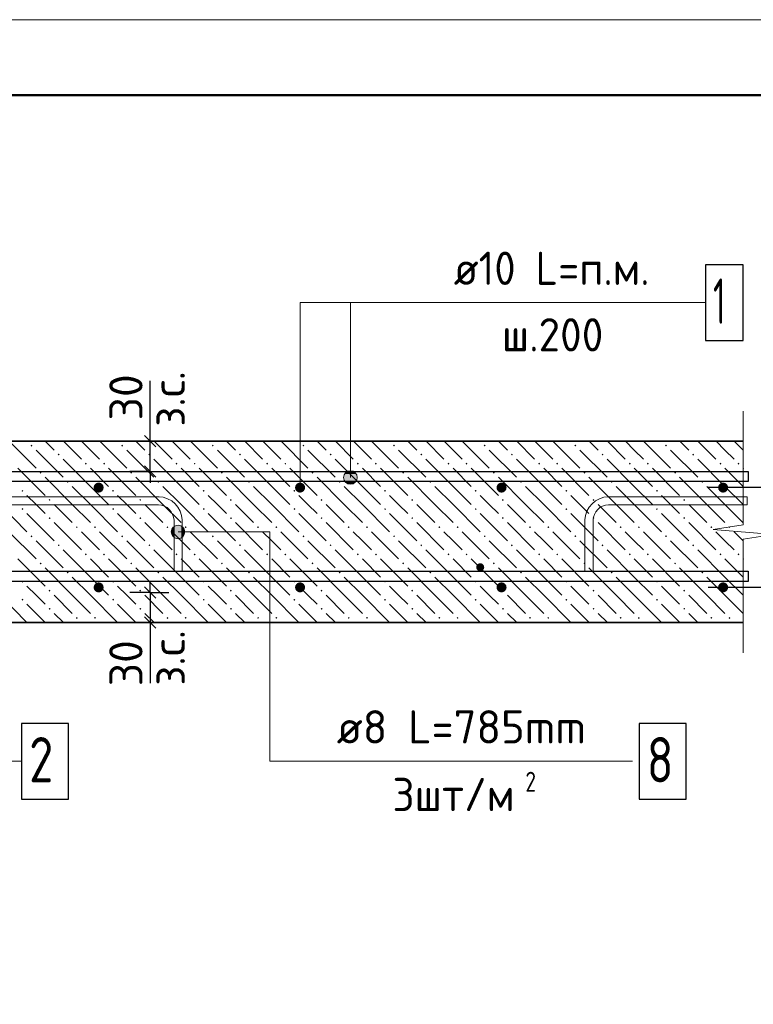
# Model space of a CAD drawing. Header units: millimetres. Extents: x 40580 to 1930067, y -240640 to 81020.
# Tile 476 of 656: x 1153106 to 1157962, y -217207 to -210694. Entities that reach past the tile are written whole.
import ezdxf

# ---------------------------------------------------------------- set-up
doc = ezdxf.new("R2010")
doc.units = ezdxf.units.MM
for name, color, linetype, lineweight in [('Standard', 7, 'Continuous', 25), ('ЖБ Перекрытие верхний уровень', 7, 'Continuous', 35), ('Позиционная метка номер позиции', 7, 'Continuous', 13), ('Примечания', 7, 'Continuous', 13), ('Фиксатор', 7, 'Continuous', 25), ('Фоновоя арматура Х1', 52, 'Continuous', 25)]:
    doc.layers.add(name, color=color, linetype=linetype, lineweight=lineweight)
doc.layers.add('Размерная выноска', color=7, linetype='Continuous')
doc.styles.add('GOST 2.304', font='isocpeur.ttf', dxfattribs={"width": 0.8})
doc.styles.add('ISOCPEUR', font='isocpeur.ttf')

msp = doc.modelspace()

# ---------------------------------------------------------------- hatches: boundary and pattern name
at = {"layer": 'ЖБ Перекрытие верхний уровень', "linetype": 'Continuous', "lineweight": -3, "transparency": 33554687}
for points in [[(1153177.4, -213511), (1153183.9, -213504.5), (1153190.4, -213511), (1153183.9, -213517.5)], [(1153777.4, -213511), (1153783.9, -213504.5), (1153790.4, -213511), (1153783.9, -213517.5)], [(1154377.4, -213511), (1154383.9, -213504.5), (1154390.4, -213511), (1154383.9, -213517.5)], [(1154977.4, -213511), (1154983.9, -213504.5), (1154990.4, -213511), (1154983.9, -213517.5)], [(1155577.4, -213511), (1155583.9, -213504.5), (1155590.4, -213511), (1155583.9, -213517.5)], [(1156177.4, -213511), (1156183.9, -213504.5), (1156190.4, -213511), (1156183.9, -213517.5)], [(1156777.4, -213511), (1156783.9, -213504.5), (1156790.4, -213511), (1156783.9, -213517.5)], [(1157377.4, -213511), (1157383.9, -213504.5), (1157390.4, -213511), (1157383.9, -213517.5)], [(1153357.4, -213571), (1153363.9, -213564.5), (1153370.4, -213571), (1153363.9, -213577.5)], [(1153957.4, -213571), (1153963.9, -213564.5), (1153970.4, -213571), (1153963.9, -213577.5)], [(1154557.4, -213571), (1154563.9, -213564.5), (1154570.4, -213571), (1154563.9, -213577.5)], [(1155157.4, -213571), (1155163.9, -213564.5), (1155170.4, -213571), (1155163.9, -213577.5)], [(1155757.4, -213571), (1155763.9, -213564.5), (1155770.4, -213571), (1155763.9, -213577.5)], [(1156357.4, -213571), (1156363.9, -213564.5), (1156370.4, -213571), (1156363.9, -213577.5)], [(1156957.4, -213571), (1156963.9, -213564.5), (1156970.4, -213571), (1156963.9, -213577.5)], [(1157557.4, -213571), (1157563.9, -213564.5), (1157570.4, -213571), (1157563.9, -213577.5)], [(1153537.4, -213631), (1153543.9, -213624.5), (1153550.4, -213631), (1153543.9, -213637.5)], [(1153657.4, -213631), (1153663.9, -213624.5), (1153670.4, -213631), (1153663.9, -213637.5)], [(1154137.4, -213631), (1154143.9, -213624.5), (1154150.4, -213631), (1154143.9, -213637.5)], [(1154257.4, -213631), (1154263.9, -213624.5), (1154270.4, -213631), (1154263.9, -213637.5)], [(1154737.4, -213631), (1154743.9, -213624.5), (1154750.4, -213631), (1154743.9, -213637.5)], [(1154857.4, -213631), (1154863.9, -213624.5), (1154870.4, -213631), (1154863.9, -213637.5)], [(1155337.4, -213631), (1155343.9, -213624.5), (1155350.4, -213631), (1155343.9, -213637.5)], [(1155457.4, -213631), (1155463.9, -213624.5), (1155470.4, -213631), (1155463.9, -213637.5)], [(1155937.4, -213631), (1155943.9, -213624.5), (1155950.4, -213631), (1155943.9, -213637.5)], [(1156057.4, -213631), (1156063.9, -213624.5), (1156070.4, -213631), (1156063.9, -213637.5)], [(1156537.4, -213631), (1156543.9, -213624.5), (1156550.4, -213631), (1156543.9, -213637.5)], [(1156657.4, -213631), (1156663.9, -213624.5), (1156670.4, -213631), (1156663.9, -213637.5)], [(1157137.4, -213631), (1157143.9, -213624.5), (1157150.4, -213631), (1157143.9, -213637.5)], [(1157257.4, -213631), (1157263.9, -213624.5), (1157270.4, -213631), (1157263.9, -213637.5)], [(1157737.4, -213631), (1157743.9, -213624.5), (1157750.4, -213631), (1157743.9, -213637.5)], [(1157857.4, -213631), (1157863.9, -213624.5), (1157870.4, -213631), (1157863.9, -213637.5)], [(1153237.4, -213691), (1153243.9, -213684.5), (1153250.4, -213691), (1153243.9, -213697.5)], [(1153417.4, -213751), (1153423.9, -213744.5), (1153430.4, -213751), (1153423.9, -213757.5)], [(1153837.4, -213691), (1153843.9, -213684.5), (1153850.4, -213691), (1153843.9, -213697.5)], [(1154017.4, -213751), (1154023.9, -213744.5), (1154030.4, -213751), (1154023.9, -213757.5)], [(1154437.4, -213691), (1154443.9, -213684.5), (1154450.4, -213691), (1154443.9, -213697.5)], [(1154617.4, -213751), (1154623.9, -213744.5), (1154630.4, -213751), (1154623.9, -213757.5)], [(1155037.4, -213691), (1155043.9, -213684.5), (1155050.4, -213691), (1155043.9, -213697.5)], [(1155217.4, -213751), (1155223.9, -213744.5), (1155230.4, -213751), (1155223.9, -213757.5)], [(1155637.4, -213691), (1155643.9, -213684.5), (1155650.4, -213691), (1155643.9, -213697.5)], [(1155817.4, -213751), (1155823.9, -213744.5), (1155830.4, -213751), (1155823.9, -213757.5)], [(1156237.4, -213691), (1156243.9, -213684.5), (1156250.4, -213691), (1156243.9, -213697.5)], [(1156417.4, -213751), (1156423.9, -213744.5), (1156430.4, -213751), (1156423.9, -213757.5)], [(1156837.4, -213691), (1156843.9, -213684.5), (1156850.4, -213691), (1156843.9, -213697.5)], [(1157017.4, -213751), (1157023.9, -213744.5), (1157030.4, -213751), (1157023.9, -213757.5)], [(1157437.4, -213691), (1157443.9, -213684.5), (1157450.4, -213691), (1157443.9, -213697.5)], [(1157617.4, -213751), (1157623.9, -213744.5), (1157630.4, -213751), (1157623.9, -213757.5)], [(1153117.4, -213811), (1153123.9, -213804.5), (1153130.4, -213811), (1153123.9, -213817.5)], [(1153717.4, -213811), (1153723.9, -213804.5), (1153730.4, -213811), (1153723.9, -213817.5)], [(1154317.4, -213811), (1154323.9, -213804.5), (1154330.4, -213811), (1154323.9, -213817.5)], [(1154917.4, -213811), (1154923.9, -213804.5), (1154930.4, -213811), (1154923.9, -213817.5)], [(1155517.4, -213811), (1155523.9, -213804.5), (1155530.4, -213811), (1155523.9, -213817.5)], [(1156117.4, -213811), (1156123.9, -213804.5), (1156130.4, -213811), (1156123.9, -213817.5)], [(1156717.4, -213811), (1156723.9, -213804.5), (1156730.4, -213811), (1156723.9, -213817.5)], [(1157317.4, -213811), (1157323.9, -213804.5), (1157330.4, -213811), (1157323.9, -213817.5)], [(1153297.4, -213871), (1153303.9, -213864.5), (1153310.4, -213871), (1153303.9, -213877.5)], [(1153897.4, -213871), (1153903.9, -213864.5), (1153910.4, -213871), (1153903.9, -213877.5)], [(1154497.4, -213871), (1154503.9, -213864.5), (1154510.4, -213871), (1154503.9, -213877.5)], [(1155097.4, -213871), (1155103.9, -213864.5), (1155110.4, -213871), (1155103.9, -213877.5)], [(1155697.4, -213871), (1155703.9, -213864.5), (1155710.4, -213871), (1155703.9, -213877.5)], [(1156297.4, -213871), (1156303.9, -213864.5), (1156310.4, -213871), (1156303.9, -213877.5)], [(1156897.4, -213871), (1156903.9, -213864.5), (1156910.4, -213871), (1156903.9, -213877.5)], [(1157497.4, -213871), (1157503.9, -213864.5), (1157510.4, -213871), (1157503.9, -213877.5)], [(1153117.4, -213931), (1153123.9, -213924.5), (1153130.4, -213931), (1153123.9, -213937.5)], [(1153717.4, -213931), (1153723.9, -213924.5), (1153730.4, -213931), (1153723.9, -213937.5)], [(1154317.4, -213931), (1154323.9, -213924.5), (1154330.4, -213931), (1154323.9, -213937.5)], [(1154917.4, -213931), (1154923.9, -213924.5), (1154930.4, -213931), (1154923.9, -213937.5)], [(1155517.4, -213931), (1155523.9, -213924.5), (1155530.4, -213931), (1155523.9, -213937.5)], [(1156117.4, -213931), (1156123.9, -213924.5), (1156130.4, -213931), (1156123.9, -213937.5)], [(1156717.4, -213931), (1156723.9, -213924.5), (1156730.4, -213931), (1156723.9, -213937.5)], [(1157317.4, -213931), (1157323.9, -213924.5), (1157330.4, -213931), (1157323.9, -213937.5)], [(1153297.4, -213991), (1153303.9, -213984.5), (1153310.4, -213991), (1153303.9, -213997.5)], [(1153897.4, -213991), (1153903.9, -213984.5), (1153910.4, -213991), (1153903.9, -213997.5)], [(1154497.4, -213991), (1154503.9, -213984.5), (1154510.4, -213991), (1154503.9, -213997.5)], [(1155097.4, -213991), (1155103.9, -213984.5), (1155110.4, -213991), (1155103.9, -213997.5)], [(1155697.4, -213991), (1155703.9, -213984.5), (1155710.4, -213991), (1155703.9, -213997.5)], [(1156297.4, -213991), (1156303.9, -213984.5), (1156310.4, -213991), (1156303.9, -213997.5)], [(1156897.4, -213991), (1156903.9, -213984.5), (1156910.4, -213991), (1156903.9, -213997.5)], [(1157497.4, -213991), (1157503.9, -213984.5), (1157510.4, -213991), (1157503.9, -213997.5)], [(1153477.4, -214051), (1153483.9, -214044.5), (1153490.4, -214051), (1153483.9, -214057.5)], [(1153597.4, -214051), (1153603.9, -214044.5), (1153610.4, -214051), (1153603.9, -214057.5)], [(1154077.4, -214051), (1154083.9, -214044.5), (1154090.4, -214051), (1154083.9, -214057.5)], [(1154197.4, -214051), (1154203.9, -214044.5), (1154210.4, -214051), (1154203.9, -214057.5)], [(1154677.4, -214051), (1154683.9, -214044.5), (1154690.4, -214051), (1154683.9, -214057.5)], [(1154797.4, -214051), (1154803.9, -214044.5), (1154810.4, -214051), (1154803.9, -214057.5)], [(1155277.4, -214051), (1155283.9, -214044.5), (1155290.4, -214051), (1155283.9, -214057.5)], [(1155397.4, -214051), (1155403.9, -214044.5), (1155410.4, -214051), (1155403.9, -214057.5)], [(1155877.4, -214051), (1155883.9, -214044.5), (1155890.4, -214051), (1155883.9, -214057.5)], [(1155997.4, -214051), (1156003.9, -214044.5), (1156010.4, -214051), (1156003.9, -214057.5)], [(1156477.4, -214051), (1156483.9, -214044.5), (1156490.4, -214051), (1156483.9, -214057.5)], [(1156597.4, -214051), (1156603.9, -214044.5), (1156610.4, -214051), (1156603.9, -214057.5)], [(1157077.4, -214051), (1157083.9, -214044.5), (1157090.4, -214051), (1157083.9, -214057.5)], [(1157197.4, -214051), (1157203.9, -214044.5), (1157210.4, -214051), (1157203.9, -214057.5)], [(1157677.4, -214051), (1157683.9, -214044.5), (1157690.4, -214051), (1157683.9, -214057.5)], [(1157797.4, -214051), (1157803.9, -214044.5), (1157810.4, -214051), (1157803.9, -214057.5)], [(1153177.4, -214111), (1153183.9, -214104.5), (1153190.4, -214111), (1153183.9, -214117.5)], [(1153777.4, -214111), (1153783.9, -214104.5), (1153790.4, -214111), (1153783.9, -214117.5)], [(1154377.4, -214111), (1154383.9, -214104.5), (1154390.4, -214111), (1154383.9, -214117.5)], [(1154977.4, -214111), (1154983.9, -214104.5), (1154990.4, -214111), (1154983.9, -214117.5)], [(1155577.4, -214111), (1155583.9, -214104.5), (1155590.4, -214111), (1155583.9, -214117.5)], [(1156177.4, -214111), (1156183.9, -214104.5), (1156190.4, -214111), (1156183.9, -214117.5)], [(1156777.4, -214111), (1156783.9, -214104.5), (1156790.4, -214111), (1156783.9, -214117.5)], [(1157377.4, -214111), (1157383.9, -214104.5), (1157390.4, -214111), (1157383.9, -214117.5)], [(1153357.4, -214171), (1153363.9, -214164.5), (1153370.4, -214171), (1153363.9, -214177.5)], [(1153957.4, -214171), (1153963.9, -214164.5), (1153970.4, -214171), (1153963.9, -214177.5)], [(1154557.4, -214171), (1154563.9, -214164.5), (1154570.4, -214171), (1154563.9, -214177.5)], [(1155157.4, -214171), (1155163.9, -214164.5), (1155170.4, -214171), (1155163.9, -214177.5)], [(1155757.4, -214171), (1155763.9, -214164.5), (1155770.4, -214171), (1155763.9, -214177.5)], [(1156357.4, -214171), (1156363.9, -214164.5), (1156370.4, -214171), (1156363.9, -214177.5)], [(1156957.4, -214171), (1156963.9, -214164.5), (1156970.4, -214171), (1156963.9, -214177.5)], [(1157557.4, -214171), (1157563.9, -214164.5), (1157570.4, -214171), (1157563.9, -214177.5)], [(1153537.4, -214231), (1153543.9, -214224.5), (1153550.4, -214231), (1153543.9, -214237.5)], [(1153657.4, -214231), (1153663.9, -214224.5), (1153670.4, -214231), (1153663.9, -214237.5)], [(1154137.4, -214231), (1154143.9, -214224.5), (1154150.4, -214231), (1154143.9, -214237.5)], [(1154257.4, -214231), (1154263.9, -214224.5), (1154270.4, -214231), (1154263.9, -214237.5)], [(1154737.4, -214231), (1154743.9, -214224.5), (1154750.4, -214231), (1154743.9, -214237.5)], [(1154857.4, -214231), (1154863.9, -214224.5), (1154870.4, -214231), (1154863.9, -214237.5)], [(1155337.4, -214231), (1155343.9, -214224.5), (1155350.4, -214231), (1155343.9, -214237.5)], [(1155457.4, -214231), (1155463.9, -214224.5), (1155470.4, -214231), (1155463.9, -214237.5)], [(1155937.4, -214231), (1155943.9, -214224.5), (1155950.4, -214231), (1155943.9, -214237.5)], [(1156057.4, -214231), (1156063.9, -214224.5), (1156070.4, -214231), (1156063.9, -214237.5)], [(1156537.4, -214231), (1156543.9, -214224.5), (1156550.4, -214231), (1156543.9, -214237.5)], [(1156657.4, -214231), (1156663.9, -214224.5), (1156670.4, -214231), (1156663.9, -214237.5)], [(1157137.4, -214231), (1157143.9, -214224.5), (1157150.4, -214231), (1157143.9, -214237.5)], [(1157257.4, -214231), (1157263.9, -214224.5), (1157270.4, -214231), (1157263.9, -214237.5)], [(1157737.4, -214231), (1157743.9, -214224.5), (1157750.4, -214231), (1157743.9, -214237.5)], [(1157857.4, -214231), (1157863.9, -214224.5), (1157870.4, -214231), (1157863.9, -214237.5)], [(1153237.4, -214291), (1153243.9, -214284.5), (1153250.4, -214291), (1153243.9, -214297.5)], [(1153837.4, -214291), (1153843.9, -214284.5), (1153850.4, -214291), (1153843.9, -214297.5)], [(1154437.4, -214291), (1154443.9, -214284.5), (1154450.4, -214291), (1154443.9, -214297.5)], [(1155037.4, -214291), (1155043.9, -214284.5), (1155050.4, -214291), (1155043.9, -214297.5)], [(1155637.4, -214291), (1155643.9, -214284.5), (1155650.4, -214291), (1155643.9, -214297.5)], [(1156237.4, -214291), (1156243.9, -214284.5), (1156250.4, -214291), (1156243.9, -214297.5)], [(1156837.4, -214291), (1156843.9, -214284.5), (1156850.4, -214291), (1156843.9, -214297.5)], [(1157437.4, -214291), (1157443.9, -214284.5), (1157450.4, -214291), (1157443.9, -214297.5)], [(1153417.4, -214351), (1153423.9, -214344.5), (1153430.4, -214351), (1153423.9, -214357.5)], [(1154017.4, -214351), (1154023.9, -214344.5), (1154030.4, -214351), (1154023.9, -214357.5)], [(1154617.4, -214351), (1154623.9, -214344.5), (1154630.4, -214351), (1154623.9, -214357.5)], [(1155217.4, -214351), (1155223.9, -214344.5), (1155230.4, -214351), (1155223.9, -214357.5)], [(1155817.4, -214351), (1155823.9, -214344.5), (1155830.4, -214351), (1155823.9, -214357.5)], [(1156417.4, -214351), (1156423.9, -214344.5), (1156430.4, -214351), (1156423.9, -214357.5)], [(1157017.4, -214351), (1157023.9, -214344.5), (1157030.4, -214351), (1157023.9, -214357.5)], [(1157617.4, -214351), (1157623.9, -214344.5), (1157630.4, -214351), (1157623.9, -214357.5)], [(1153117.4, -214411), (1153123.9, -214404.5), (1153130.4, -214411), (1153123.9, -214417.5)], [(1153717.4, -214411), (1153723.9, -214404.5), (1153730.4, -214411), (1153723.9, -214417.5)], [(1154317.4, -214411), (1154323.9, -214404.5), (1154330.4, -214411), (1154323.9, -214417.5)], [(1154917.4, -214411), (1154923.9, -214404.5), (1154930.4, -214411), (1154923.9, -214417.5)], [(1155517.4, -214411), (1155523.9, -214404.5), (1155530.4, -214411), (1155523.9, -214417.5)], [(1156117.4, -214411), (1156123.9, -214404.5), (1156130.4, -214411), (1156123.9, -214417.5)], [(1156717.4, -214411), (1156723.9, -214404.5), (1156730.4, -214411), (1156723.9, -214417.5)], [(1157317.4, -214411), (1157323.9, -214404.5), (1157330.4, -214411), (1157323.9, -214417.5)], [(1153117.4, -214531), (1153123.9, -214524.5), (1153130.4, -214531), (1153123.9, -214537.5)], [(1153297.4, -214471), (1153303.9, -214464.5), (1153310.4, -214471), (1153303.9, -214477.5)], [(1153717.4, -214531), (1153723.9, -214524.5), (1153730.4, -214531), (1153723.9, -214537.5)], [(1153897.4, -214471), (1153903.9, -214464.5), (1153910.4, -214471), (1153903.9, -214477.5)], [(1154317.4, -214531), (1154323.9, -214524.5), (1154330.4, -214531), (1154323.9, -214537.5)], [(1154497.4, -214471), (1154503.9, -214464.5), (1154510.4, -214471), (1154503.9, -214477.5)], [(1154917.4, -214531), (1154923.9, -214524.5), (1154930.4, -214531), (1154923.9, -214537.5)], [(1155097.4, -214471), (1155103.9, -214464.5), (1155110.4, -214471), (1155103.9, -214477.5)], [(1155517.4, -214531), (1155523.9, -214524.5), (1155530.4, -214531), (1155523.9, -214537.5)], [(1155697.4, -214471), (1155703.9, -214464.5), (1155710.4, -214471), (1155703.9, -214477.5)], [(1156117.4, -214531), (1156123.9, -214524.5), (1156130.4, -214531), (1156123.9, -214537.5)], [(1156297.4, -214471), (1156303.9, -214464.5), (1156310.4, -214471), (1156303.9, -214477.5)], [(1156717.4, -214531), (1156723.9, -214524.5), (1156730.4, -214531), (1156723.9, -214537.5)], [(1156897.4, -214471), (1156903.9, -214464.5), (1156910.4, -214471), (1156903.9, -214477.5)], [(1157317.4, -214531), (1157323.9, -214524.5), (1157330.4, -214531), (1157323.9, -214537.5)], [(1157497.4, -214471), (1157503.9, -214464.5), (1157510.4, -214471), (1157503.9, -214477.5)], [(1153297.4, -214591), (1153303.9, -214584.5), (1153310.4, -214591), (1153303.9, -214597.5)], [(1153897.4, -214591), (1153903.9, -214584.5), (1153910.4, -214591), (1153903.9, -214597.5)], [(1154497.4, -214591), (1154503.9, -214584.5), (1154510.4, -214591), (1154503.9, -214597.5)], [(1155097.4, -214591), (1155103.9, -214584.5), (1155110.4, -214591), (1155103.9, -214597.5)], [(1155697.4, -214591), (1155703.9, -214584.5), (1155710.4, -214591), (1155703.9, -214597.5)], [(1156297.4, -214591), (1156303.9, -214584.5), (1156310.4, -214591), (1156303.9, -214597.5)], [(1156897.4, -214591), (1156903.9, -214584.5), (1156910.4, -214591), (1156903.9, -214597.5)], [(1157497.4, -214591), (1157503.9, -214584.5), (1157510.4, -214591), (1157503.9, -214597.5)], [(1153477.4, -214651), (1153483.9, -214644.5), (1153490.4, -214651), (1153483.9, -214657.5)], [(1153597.4, -214651), (1153603.9, -214644.5), (1153610.4, -214651), (1153603.9, -214657.5)], [(1154077.4, -214651), (1154083.9, -214644.5), (1154090.4, -214651), (1154083.9, -214657.5)], [(1154197.4, -214651), (1154203.9, -214644.5), (1154210.4, -214651), (1154203.9, -214657.5)], [(1154677.4, -214651), (1154683.9, -214644.5), (1154690.4, -214651), (1154683.9, -214657.5)], [(1154797.4, -214651), (1154803.9, -214644.5), (1154810.4, -214651), (1154803.9, -214657.5)], [(1155277.4, -214651), (1155283.9, -214644.5), (1155290.4, -214651), (1155283.9, -214657.5)], [(1155397.4, -214651), (1155403.9, -214644.5), (1155410.4, -214651), (1155403.9, -214657.5)], [(1155877.4, -214651), (1155883.9, -214644.5), (1155890.4, -214651), (1155883.9, -214657.5)], [(1155997.4, -214651), (1156003.9, -214644.5), (1156010.4, -214651), (1156003.9, -214657.5)], [(1156477.4, -214651), (1156483.9, -214644.5), (1156490.4, -214651), (1156483.9, -214657.5)], [(1156597.4, -214651), (1156603.9, -214644.5), (1156610.4, -214651), (1156603.9, -214657.5)], [(1157077.4, -214651), (1157083.9, -214644.5), (1157090.4, -214651), (1157083.9, -214657.5)], [(1157197.4, -214651), (1157203.9, -214644.5), (1157210.4, -214651), (1157203.9, -214657.5)], [(1157677.4, -214651), (1157683.9, -214644.5), (1157690.4, -214651), (1157683.9, -214657.5)], [(1157797.4, -214651), (1157803.9, -214644.5), (1157810.4, -214651), (1157803.9, -214657.5)]]:
    msp.add_hatch(color=7, dxfattribs=at).paths.add_polyline_path(points, flags=16)
at = {"layer": 'Позиционная метка номер позиции', "linetype": 'Continuous', "lineweight": 13, "transparency": 33554687}
for points in [[(1155272.4, -213683.9), (1155317.4, -213683.9), (1155294.9, -213677.6)], [(1155249.9, -213722.6), (1155339.9, -213722.6), (1155333.6, -213700.1)], [(1155249.9, -213722.6), (1155333.6, -213700.1), (1155256.2, -213700.1)], [(1155256.2, -213745.1), (1155339.9, -213722.6), (1155249.9, -213722.6)], [(1155256.2, -213700.1), (1155333.6, -213700.1), (1155317.4, -213683.9)], [(1155256.2, -213700.1), (1155317.4, -213683.9), (1155272.4, -213683.9)], [(1155256.2, -213745.1), (1155333.6, -213745.1), (1155339.9, -213722.6)], [(1155272.4, -213761.3), (1155333.6, -213745.1), (1155256.2, -213745.1)], [(1155272.4, -213761.3), (1155317.4, -213761.3), (1155333.6, -213745.1)], [(1155317.4, -213761.3), (1155272.4, -213761.3), (1155294.9, -213767.6)], [(1154115.1, -214105.1), (1154115.1, -214060.1), (1154108.8, -214082.6)], [(1154115.1, -214060.1), (1154131.3, -214121.3), (1154131.3, -214043.9)], [(1154115.1, -214060.1), (1154115.1, -214105.1), (1154131.3, -214121.3)], [(1154131.3, -214043.9), (1154153.8, -214127.6), (1154153.8, -214037.6)], [(1154131.3, -214043.9), (1154131.3, -214121.3), (1154153.8, -214127.6)], [(1154153.8, -214037.6), (1154153.8, -214127.6), (1154176.3, -214121.3)], [(1154153.8, -214037.6), (1154176.3, -214121.3), (1154176.3, -214043.9)], [(1154176.3, -214043.9), (1154176.3, -214121.3), (1154192.5, -214105.1)], [(1154176.3, -214043.9), (1154192.5, -214105.1), (1154192.5, -214060.1)], [(1154192.5, -214060.1), (1154192.5, -214105.1), (1154198.8, -214082.6)]]:
    msp.add_hatch(color=7, dxfattribs=at).paths.add_polyline_path(points)
at = {"layer": 'Фиксатор', "linetype": 'Continuous', "lineweight": 13, "transparency": 33554687}
msp.add_hatch(color=7, dxfattribs=at).paths.add_polyline_path([(1156180.5, -214315.9), (1156178.5, -214305.7), (1156172.7, -214297.1), (1156164, -214291.3), (1156153.8, -214289.3), (1156143.6, -214291.3), (1156135, -214297.1), (1156129.2, -214305.7), (1156127.2, -214315.9), (1156129.2, -214326.1), (1156135, -214334.8), (1156143.6, -214340.6), (1156153.8, -214342.6), (1156164, -214340.6), (1156172.7, -214334.8), (1156178.5, -214326.1)])
at = {"layer": 'Фоновоя арматура Х1', "linetype": 'Continuous', "lineweight": -3, "transparency": 33554687}
for points in [[(1153661.6, -213789.3), (1153659, -213776.5), (1153651.8, -213765.7), (1153641, -213758.5), (1153628.2, -213755.9), (1153615.5, -213758.5), (1153604.7, -213765.7), (1153597.4, -213776.5), (1153594.9, -213789.3), (1153597.4, -213802), (1153604.7, -213812.8), (1153615.5, -213820.1), (1153628.2, -213822.6), (1153641, -213820.1), (1153651.8, -213812.8), (1153659, -213802)], [(1154994.9, -213789.3), (1154992.4, -213776.5), (1154985.1, -213765.7), (1154974.3, -213758.5), (1154961.6, -213755.9), (1154948.8, -213758.5), (1154938, -213765.7), (1154930.8, -213776.5), (1154928.2, -213789.3), (1154930.8, -213802), (1154938, -213812.8), (1154948.8, -213820.1), (1154961.6, -213822.6), (1154974.3, -213820.1), (1154985.1, -213812.8), (1154992.4, -213802)], [(1156328.2, -213789.3), (1156325.7, -213776.5), (1156318.5, -213765.7), (1156307.7, -213758.5), (1156294.9, -213755.9), (1156282.2, -213758.5), (1156271.3, -213765.7), (1156264.1, -213776.5), (1156261.6, -213789.3), (1156264.1, -213802), (1156271.3, -213812.8), (1156282.2, -213820.1), (1156294.9, -213822.6), (1156307.7, -213820.1), (1156318.5, -213812.8), (1156325.7, -213802)], [(1157794.9, -213789.3), (1157792.4, -213776.5), (1157785.1, -213765.7), (1157774.3, -213758.5), (1157761.6, -213755.9), (1157748.8, -213758.5), (1157738, -213765.7), (1157730.8, -213776.5), (1157728.2, -213789.3), (1157730.8, -213802), (1157738, -213812.8), (1157748.8, -213820.1), (1157761.6, -213822.6), (1157774.3, -213820.1), (1157785.1, -213812.8), (1157792.4, -213802)], [(1153661.6, -214449.3), (1153659, -214436.5), (1153651.8, -214425.7), (1153641, -214418.5), (1153628.2, -214415.9), (1153615.5, -214418.5), (1153604.7, -214425.7), (1153597.4, -214436.5), (1153594.9, -214449.3), (1153597.4, -214462), (1153604.7, -214472.8), (1153615.5, -214480.1), (1153628.2, -214482.6), (1153641, -214480.1), (1153651.8, -214472.8), (1153659, -214462)], [(1154994.9, -214449.3), (1154992.4, -214436.5), (1154985.1, -214425.7), (1154974.3, -214418.5), (1154961.6, -214415.9), (1154948.8, -214418.5), (1154938, -214425.7), (1154930.8, -214436.5), (1154928.2, -214449.3), (1154930.8, -214462), (1154938, -214472.8), (1154948.8, -214480.1), (1154961.6, -214482.6), (1154974.3, -214480.1), (1154985.1, -214472.8), (1154992.4, -214462)], [(1156328.2, -214449.3), (1156325.7, -214436.5), (1156318.5, -214425.7), (1156307.7, -214418.5), (1156294.9, -214415.9), (1156282.2, -214418.5), (1156271.3, -214425.7), (1156264.1, -214436.5), (1156261.6, -214449.3), (1156264.1, -214462), (1156271.3, -214472.8), (1156282.2, -214480.1), (1156294.9, -214482.6), (1156307.7, -214480.1), (1156318.5, -214472.8), (1156325.7, -214462)], [(1157794.9, -214449.3), (1157792.4, -214436.5), (1157785.1, -214425.7), (1157774.3, -214418.5), (1157761.6, -214415.9), (1157748.8, -214418.5), (1157738, -214425.7), (1157730.8, -214436.5), (1157728.2, -214449.3), (1157730.8, -214462), (1157738, -214472.8), (1157748.8, -214480.1), (1157761.6, -214482.6), (1157774.3, -214480.1), (1157785.1, -214472.8), (1157792.4, -214462)]]:
    msp.add_hatch(color=7, dxfattribs=at).paths.add_polyline_path(points)

# ---------------------------------------------------------------- linework, layer by layer
at = {"color": 7, "linetype": 'Continuous', "lineweight": 25, "transparency": 33554687}
msp.add_lwpolyline([(1153118.2, -215849.3), (1153428.2, -215849.3), (1153428.2, -215349.3), (1153118.2, -215349.3), (1153118.2, -215849.3)], dxfattribs=at)
msp.add_lwpolyline([(1153118.2, -215849.3), (1153428.2, -215849.3), (1153428.2, -215349.3), (1153118.2, -215349.3), (1153118.2, -215849.3)], dxfattribs=at)
at = {"layer": 'Standard', "color": 7, "linetype": 'Continuous', "lineweight": -3, "transparency": 33554687}
for p, q in [((1153968.9, -213482.6), (1153968.9, -213407.6)), ((1153968.9, -213682.6), (1153968.9, -213482.6)), ((1153968.9, -213682.6), (1153968.9, -213757.6)), ((1153968.9, -214482.6), (1153968.9, -214407.6)), ((1153968.9, -214482.6), (1153968.9, -214682.6)), ((1153968.9, -214682.6), (1153968.9, -214757.6))]:
    msp.add_line(p, q, dxfattribs=at)
at = {"layer": 'Standard', "color": 251, "linetype": 'Continuous', "lineweight": -3, "true_color": 0x656565, "transparency": 33554687}
for p, q in [((1153968.9, -213482.6), (1153843.9, -213482.6)), ((1153968.9, -213482.6), (1154093.9, -213482.6)), ((1153968.9, -213482.6), (1154268.9, -213482.6)), ((1153968.9, -213682.6), (1153835.6, -213682.6)), ((1153968.9, -213682.6), (1153843.9, -213682.6)), ((1153968.9, -213682.6), (1154093.9, -213682.6)), ((1153968.9, -214482.6), (1153835.6, -214482.6)), ((1153968.9, -214482.6), (1153843.9, -214482.6)), ((1153968.9, -214482.6), (1154093.9, -214482.6)), ((1153968.9, -214682.6), (1153843.9, -214682.6)), ((1153968.9, -214682.6), (1154093.9, -214682.6)), ((1153968.9, -214682.6), (1154268.9, -214682.6))]:
    msp.add_line(p, q, dxfattribs=at)
at = {"layer": 'Standard', "color": 7, "linetype": 'Continuous', "lineweight": 25, "transparency": 33554687}
for p, q in [((1154006.4, -213520.1), (1153931.4, -213445.1)), ((1154006.4, -213720.1), (1153931.4, -213645.1)), ((1153931.4, -214445.1), (1154006.4, -214520.1)), ((1153931.4, -214645.1), (1154006.4, -214720.1))]:
    msp.add_line(p, q, dxfattribs=at)
at = {"layer": 'Standard', "color": 7, "linetype": 'Continuous', "lineweight": 13, "transparency": 33554687}
msp.add_lwpolyline([(1140928.1, -240394.3), (1182928.1, -240394.3), (1182928.1, -210694.3), (1140928.1, -210694.3), (1140928.1, -240394.3)], close=True, dxfattribs=at)
at = {"layer": 'Standard', "color": 7, "linetype": 'Continuous', "lineweight": 50, "transparency": 33554687}
msp.add_lwpolyline([(1142928.1, -211194.3), (1182428.1, -211194.3), (1182428.1, -239894.3), (1142928.1, -239894.3), (1142928.1, -211194.3)], close=True, dxfattribs=at)
at = {"layer": 'Standard', "color": 251, "linetype": 'Continuous', "lineweight": -3, "true_color": 0x656565, "transparency": 33554687}
for points in [[(1158428.2, -213789.3), (1158411.3, -213789.3), (1158411.3, -213789.3), (1158411.3, -213789.3), (1158411.3, -213789.3), (1157661.6, -213789.3)], [(1158428.2, -214449.3), (1158411.2, -214449.3), (1158411.2, -214449.3), (1157661.6, -214449.3)]]:
    msp.add_lwpolyline(points, dxfattribs=at)
at = {"layer": 'ЖБ Перекрытие верхний уровень', "transparency": 33554687}
for p, q in [((1157894.9, -213482.6), (1147228.2, -213482.6)), ((1150428.2, -214682.6), (1157894.9, -214682.6))]:
    msp.add_line(p, q, dxfattribs=at)
at = {"layer": 'ЖБ Перекрытие верхний уровень', "color": 9, "linetype": 'Continuous', "lineweight": -3, "true_color": 0xc7c7c7, "transparency": 33554687}
for p, q in [((1153035.4, -213482.6), (1153213.9, -213661)), ((1153275.4, -213482.6), (1153333.9, -213541)), ((1153395.4, -213482.6), (1153513.9, -213601)), ((1153573.9, -213541), (1153515.4, -213482.6)), ((1153635.4, -213482.6), (1153813.9, -213661)), ((1153875.4, -213482.6), (1153933.9, -213541)), ((1153995.4, -213482.6), (1154113.9, -213601)), ((1154173.9, -213541), (1154115.4, -213482.6)), ((1154235.4, -213482.6), (1154413.9, -213661)), ((1154475.4, -213482.6), (1154533.9, -213541)), ((1154595.4, -213482.6), (1154713.9, -213601)), ((1154773.9, -213541), (1154715.4, -213482.6)), ((1154835.4, -213482.6), (1155013.9, -213661)), ((1155075.4, -213482.6), (1155133.9, -213541)), ((1155195.4, -213482.6), (1155313.9, -213601)), ((1155373.9, -213541), (1155315.4, -213482.6)), ((1155435.4, -213482.6), (1155613.9, -213661)), ((1155675.4, -213482.6), (1155733.9, -213541)), ((1155795.4, -213482.6), (1155913.9, -213601)), ((1155973.9, -213541), (1155915.4, -213482.6)), ((1156035.4, -213482.6), (1156213.9, -213661)), ((1156275.4, -213482.6), (1156333.9, -213541)), ((1156395.4, -213482.6), (1156513.9, -213601)), ((1156573.9, -213541), (1156515.4, -213482.6)), ((1156635.4, -213482.6), (1156813.9, -213661)), ((1156875.4, -213482.6), (1156933.9, -213541)), ((1156995.4, -213482.6), (1157113.9, -213601)), ((1157173.9, -213541), (1157115.4, -213482.6)), ((1157235.4, -213482.6), (1157413.9, -213661)), ((1157475.4, -213482.6), (1157533.9, -213541)), ((1157595.4, -213482.6), (1157713.9, -213601)), ((1157773.9, -213541), (1157715.4, -213482.6)), ((1157835.4, -213482.6), (1157894.9, -213542.1)), ((1153213.9, -213541), (1153393.9, -213721)), ((1153633.9, -213601), (1153573.9, -213541)), ((1153813.9, -213541), (1153993.9, -213721)), ((1154233.9, -213601), (1154173.9, -213541)), ((1154413.9, -213541), (1154593.9, -213721)), ((1154833.9, -213601), (1154773.9, -213541)), ((1155013.9, -213541), (1155193.9, -213721)), ((1155433.9, -213601), (1155373.9, -213541)), ((1155613.9, -213541), (1155793.9, -213721)), ((1156033.9, -213601), (1155973.9, -213541)), ((1156213.9, -213541), (1156393.9, -213721)), ((1156633.9, -213601), (1156573.9, -213541)), ((1156813.9, -213541), (1156993.9, -213721)), ((1157233.9, -213601), (1157173.9, -213541)), ((1157413.9, -213541), (1157593.9, -213721)), ((1157833.9, -213601), (1157773.9, -213541)), ((1153573.9, -213781), (1153393.9, -213601)), ((1154173.9, -213781), (1153993.9, -213601)), ((1154773.9, -213781), (1154593.9, -213601)), ((1155373.9, -213781), (1155193.9, -213601)), ((1155973.9, -213781), (1155793.9, -213601)), ((1156573.9, -213781), (1156393.9, -213601)), ((1157173.9, -213781), (1156993.9, -213601)), ((1157773.9, -213781), (1157593.9, -213601)), ((1153093.9, -213661), (1153273.9, -213841)), ((1153573.9, -213661), (1153693.9, -213781)), ((1153693.9, -213661), (1153873.9, -213841)), ((1154173.9, -213661), (1154293.9, -213781)), ((1154293.9, -213661), (1154473.9, -213841)), ((1154773.9, -213661), (1154893.9, -213781)), ((1154893.9, -213661), (1155073.9, -213841)), ((1155373.9, -213661), (1155493.9, -213781)), ((1155493.9, -213661), (1155673.9, -213841)), ((1155973.9, -213661), (1156093.9, -213781)), ((1156093.9, -213661), (1156273.9, -213841)), ((1156573.9, -213661), (1156693.9, -213781)), ((1156693.9, -213661), (1156873.9, -213841)), ((1157173.9, -213661), (1157293.9, -213781)), ((1157293.9, -213661), (1157473.9, -213841)), ((1157773.9, -213661), (1157893.9, -213781)), ((1157893.9, -213661), (1157894.9, -213662.1)), ((1153453.9, -213901), (1153273.9, -213721)), ((1154053.9, -213901), (1153873.9, -213721)), ((1154653.9, -213901), (1154473.9, -213721)), ((1155253.9, -213901), (1155073.9, -213721)), ((1155853.9, -213901), (1155673.9, -213721)), ((1156453.9, -213901), (1156273.9, -213721)), ((1157053.9, -213901), (1156873.9, -213721)), ((1157653.9, -213901), (1157473.9, -213721)), ((1153453.9, -213781), (1153573.9, -213901)), ((1153573.9, -213781), (1153693.9, -213901)), ((1154053.9, -213781), (1154173.9, -213901)), ((1154173.9, -213781), (1154293.9, -213901)), ((1154653.9, -213781), (1154773.9, -213901)), ((1154773.9, -213781), (1154893.9, -213901)), ((1155253.9, -213781), (1155373.9, -213901)), ((1155373.9, -213781), (1155493.9, -213901)), ((1155853.9, -213781), (1155973.9, -213901)), ((1155973.9, -213781), (1156093.9, -213901)), ((1156453.9, -213781), (1156573.9, -213901)), ((1156573.9, -213781), (1156693.9, -213901)), ((1157053.9, -213781), (1157173.9, -213901)), ((1157173.9, -213781), (1157293.9, -213901)), ((1157653.9, -213781), (1157773.9, -213901)), ((1157773.9, -213781), (1157893.9, -213901)), ((1153213.9, -213901), (1153153.9, -213841)), ((1153813.9, -213901), (1153753.9, -213841)), ((1154413.9, -213901), (1154353.9, -213841)), ((1155013.9, -213901), (1154953.9, -213841)), ((1155613.9, -213901), (1155553.9, -213841)), ((1156213.9, -213901), (1156153.9, -213841)), ((1156813.9, -213901), (1156753.9, -213841)), ((1157413.9, -213901), (1157353.9, -213841)), ((1152973.9, -213901), (1153153.9, -214081)), ((1153273.9, -213961), (1153213.9, -213901)), ((1153333.9, -213901), (1153453.9, -214021)), ((1153453.9, -213901), (1153573.9, -214021)), ((1153573.9, -213901), (1153753.9, -214081)), ((1153873.9, -213961), (1153813.9, -213901)), ((1153933.9, -213901), (1154053.9, -214021)), ((1154053.9, -213901), (1154173.9, -214021)), ((1154173.9, -213901), (1154353.9, -214081)), ((1154473.9, -213961), (1154413.9, -213901)), ((1154533.9, -213901), (1154653.9, -214021)), ((1154653.9, -213901), (1154773.9, -214021)), ((1154773.9, -213901), (1154953.9, -214081)), ((1155073.9, -213961), (1155013.9, -213901)), ((1155133.9, -213901), (1155253.9, -214021)), ((1155253.9, -213901), (1155373.9, -214021)), ((1155373.9, -213901), (1155553.9, -214081)), ((1155673.9, -213961), (1155613.9, -213901)), ((1155733.9, -213901), (1155853.9, -214021)), ((1155853.9, -213901), (1155973.9, -214021)), ((1155973.9, -213901), (1156153.9, -214081)), ((1156273.9, -213961), (1156213.9, -213901)), ((1156333.9, -213901), (1156453.9, -214021)), ((1156453.9, -213901), (1156573.9, -214021)), ((1156573.9, -213901), (1156753.9, -214081)), ((1156873.9, -213961), (1156813.9, -213901)), ((1156933.9, -213901), (1157053.9, -214021)), ((1157053.9, -213901), (1157173.9, -214021)), ((1157173.9, -213901), (1157353.9, -214081)), ((1157473.9, -213961), (1157413.9, -213901)), ((1157533.9, -213901), (1157653.9, -214021)), ((1157653.9, -213901), (1157773.9, -214021)), ((1157773.9, -213901), (1157894.9, -214022.1)), ((1153153.9, -213961), (1153333.9, -214141)), ((1153753.9, -213961), (1153933.9, -214141)), ((1154353.9, -213961), (1154533.9, -214141)), ((1154953.9, -213961), (1155133.9, -214141)), ((1155553.9, -213961), (1155733.9, -214141)), ((1156153.9, -213961), (1156333.9, -214141)), ((1156753.9, -213961), (1156933.9, -214141)), ((1157353.9, -213961), (1157533.9, -214141)), ((1153333.9, -214021), (1153513.9, -214201)), ((1153933.9, -214021), (1154113.9, -214201)), ((1154533.9, -214021), (1154713.9, -214201)), ((1155133.9, -214021), (1155313.9, -214201)), ((1155733.9, -214021), (1155913.9, -214201)), ((1156333.9, -214021), (1156513.9, -214201)), ((1156933.9, -214021), (1157113.9, -214201)), ((1157533.9, -214021), (1157713.9, -214201)), ((1153033.9, -214081), (1153213.9, -214261)), ((1153573.9, -214141), (1153513.9, -214081)), ((1153633.9, -214081), (1153813.9, -214261)), ((1154173.9, -214141), (1154113.9, -214081)), ((1154233.9, -214081), (1154413.9, -214261)), ((1154773.9, -214141), (1154713.9, -214081)), ((1154833.9, -214081), (1155013.9, -214261)), ((1155373.9, -214141), (1155313.9, -214081)), ((1155433.9, -214081), (1155613.9, -214261)), ((1155973.9, -214141), (1155913.9, -214081)), ((1156033.9, -214081), (1156213.9, -214261)), ((1156573.9, -214141), (1156513.9, -214081)), ((1156633.9, -214081), (1156813.9, -214261)), ((1157173.9, -214141), (1157113.9, -214081)), ((1157233.9, -214081), (1157413.9, -214261)), ((1157773.9, -214141), (1157713.9, -214081)), ((1157833.9, -214081), (1157894.9, -214142.1)), ((1153213.9, -214141), (1153393.9, -214321)), ((1153573.9, -214381), (1153393.9, -214201)), ((1153633.9, -214201), (1153573.9, -214141)), ((1153813.9, -214141), (1153993.9, -214321)), ((1154173.9, -214381), (1153993.9, -214201)), ((1154233.9, -214201), (1154173.9, -214141)), ((1154413.9, -214141), (1154593.9, -214321)), ((1154773.9, -214381), (1154593.9, -214201)), ((1154833.9, -214201), (1154773.9, -214141)), ((1155013.9, -214141), (1155193.9, -214321)), ((1155373.9, -214381), (1155193.9, -214201)), ((1155433.9, -214201), (1155373.9, -214141)), ((1155613.9, -214141), (1155793.9, -214321)), ((1155973.9, -214381), (1155793.9, -214201)), ((1156033.9, -214201), (1155973.9, -214141)), ((1156213.9, -214141), (1156393.9, -214321)), ((1156573.9, -214381), (1156393.9, -214201)), ((1156633.9, -214201), (1156573.9, -214141)), ((1156813.9, -214141), (1156993.9, -214321)), ((1157173.9, -214381), (1156993.9, -214201)), ((1157233.9, -214201), (1157173.9, -214141)), ((1157413.9, -214141), (1157593.9, -214321)), ((1157773.9, -214381), (1157593.9, -214201)), ((1157833.9, -214201), (1157773.9, -214141)), ((1153093.9, -214261), (1153273.9, -214441)), ((1153573.9, -214261), (1153693.9, -214381)), ((1153693.9, -214261), (1153873.9, -214441)), ((1154173.9, -214261), (1154293.9, -214381)), ((1154293.9, -214261), (1154473.9, -214441)), ((1154773.9, -214261), (1154893.9, -214381)), ((1154893.9, -214261), (1155073.9, -214441)), ((1155373.9, -214261), (1155493.9, -214381)), ((1155493.9, -214261), (1155673.9, -214441)), ((1155973.9, -214261), (1156093.9, -214381)), ((1156093.9, -214261), (1156273.9, -214441)), ((1156573.9, -214261), (1156693.9, -214381)), ((1156693.9, -214261), (1156873.9, -214441)), ((1157173.9, -214261), (1157293.9, -214381)), ((1157293.9, -214261), (1157473.9, -214441)), ((1157773.9, -214261), (1157893.9, -214381)), ((1157893.9, -214261), (1157894.9, -214262.1)), ((1153453.9, -214501), (1153273.9, -214321)), ((1154053.9, -214501), (1153873.9, -214321)), ((1154653.9, -214501), (1154473.9, -214321)), ((1155253.9, -214501), (1155073.9, -214321)), ((1155853.9, -214501), (1155673.9, -214321)), ((1156453.9, -214501), (1156273.9, -214321)), ((1157053.9, -214501), (1156873.9, -214321)), ((1157653.9, -214501), (1157473.9, -214321)), ((1153453.9, -214381), (1153573.9, -214501)), ((1153573.9, -214381), (1153693.9, -214501)), ((1154053.9, -214381), (1154173.9, -214501)), ((1154173.9, -214381), (1154293.9, -214501)), ((1154653.9, -214381), (1154773.9, -214501)), ((1154773.9, -214381), (1154893.9, -214501)), ((1155253.9, -214381), (1155373.9, -214501)), ((1155373.9, -214381), (1155493.9, -214501)), ((1155853.9, -214381), (1155973.9, -214501)), ((1155973.9, -214381), (1156093.9, -214501)), ((1156453.9, -214381), (1156573.9, -214501)), ((1156573.9, -214381), (1156693.9, -214501)), ((1157053.9, -214381), (1157173.9, -214501)), ((1157173.9, -214381), (1157293.9, -214501)), ((1157653.9, -214381), (1157773.9, -214501)), ((1157773.9, -214381), (1157893.9, -214501)), ((1153213.9, -214501), (1153153.9, -214441)), ((1153813.9, -214501), (1153753.9, -214441)), ((1154413.9, -214501), (1154353.9, -214441)), ((1155013.9, -214501), (1154953.9, -214441)), ((1155613.9, -214501), (1155553.9, -214441)), ((1156213.9, -214501), (1156153.9, -214441)), ((1156813.9, -214501), (1156753.9, -214441)), ((1157413.9, -214501), (1157353.9, -214441)), ((1152973.9, -214501), (1153153.9, -214681)), ((1153273.9, -214561), (1153213.9, -214501)), ((1153333.9, -214501), (1153453.9, -214621)), ((1153453.9, -214501), (1153573.9, -214621)), ((1153573.9, -214501), (1153753.9, -214681)), ((1153873.9, -214561), (1153813.9, -214501)), ((1153933.9, -214501), (1154053.9, -214621)), ((1154053.9, -214501), (1154173.9, -214621)), ((1154173.9, -214501), (1154353.9, -214681)), ((1154473.9, -214561), (1154413.9, -214501)), ((1154533.9, -214501), (1154653.9, -214621)), ((1154653.9, -214501), (1154773.9, -214621)), ((1154773.9, -214501), (1154953.9, -214681)), ((1155073.9, -214561), (1155013.9, -214501)), ((1155133.9, -214501), (1155253.9, -214621)), ((1155253.9, -214501), (1155373.9, -214621)), ((1155373.9, -214501), (1155553.9, -214681)), ((1155673.9, -214561), (1155613.9, -214501)), ((1155733.9, -214501), (1155853.9, -214621)), ((1155853.9, -214501), (1155973.9, -214621)), ((1155973.9, -214501), (1156153.9, -214681)), ((1156273.9, -214561), (1156213.9, -214501)), ((1156333.9, -214501), (1156453.9, -214621)), ((1156453.9, -214501), (1156573.9, -214621)), ((1156573.9, -214501), (1156753.9, -214681)), ((1156873.9, -214561), (1156813.9, -214501)), ((1156933.9, -214501), (1157053.9, -214621)), ((1157053.9, -214501), (1157173.9, -214621)), ((1157173.9, -214501), (1157353.9, -214681)), ((1157473.9, -214561), (1157413.9, -214501)), ((1157533.9, -214501), (1157653.9, -214621)), ((1157653.9, -214501), (1157773.9, -214621)), ((1157773.9, -214501), (1157894.9, -214622.1)), ((1153153.9, -214561), (1153275.4, -214682.6)), ((1153753.9, -214561), (1153875.4, -214682.6)), ((1154353.9, -214561), (1154475.4, -214682.6)), ((1154953.9, -214561), (1155075.4, -214682.6)), ((1155553.9, -214561), (1155675.4, -214682.6)), ((1156153.9, -214561), (1156275.4, -214682.6)), ((1156753.9, -214561), (1156875.4, -214682.6)), ((1157353.9, -214561), (1157475.4, -214682.6)), ((1153333.9, -214621), (1153395.4, -214682.6)), ((1153933.9, -214621), (1153995.4, -214682.6)), ((1154533.9, -214621), (1154595.4, -214682.6)), ((1155133.9, -214621), (1155195.4, -214682.6)), ((1155733.9, -214621), (1155795.4, -214682.6)), ((1156333.9, -214621), (1156395.4, -214682.6)), ((1156933.9, -214621), (1156995.4, -214682.6)), ((1157533.9, -214621), (1157595.4, -214682.6)), ((1153515.4, -214682.6), (1153513.9, -214681)), ((1153633.9, -214681), (1153635.4, -214682.6)), ((1154115.4, -214682.6), (1154113.9, -214681)), ((1154233.9, -214681), (1154235.4, -214682.6)), ((1154715.4, -214682.6), (1154713.9, -214681)), ((1154833.9, -214681), (1154835.4, -214682.6)), ((1155315.4, -214682.6), (1155313.9, -214681)), ((1155433.9, -214681), (1155435.4, -214682.6)), ((1155915.4, -214682.6), (1155913.9, -214681)), ((1156033.9, -214681), (1156035.4, -214682.6)), ((1156515.4, -214682.6), (1156513.9, -214681)), ((1156633.9, -214681), (1156635.4, -214682.6)), ((1157115.4, -214682.6), (1157113.9, -214681)), ((1157233.9, -214681), (1157235.4, -214682.6)), ((1157715.4, -214682.6), (1157713.9, -214681)), ((1157833.9, -214681), (1157835.4, -214682.6))]:
    msp.add_line(p, q, dxfattribs=at)
at = {"layer": 'Позиционная метка номер позиции', "color": 7, "linetype": 'Continuous', "lineweight": 13, "transparency": 33554687}
for p, q in [((1155294.9, -213677.6), (1155294.9, -213677.6)), ((1155249.9, -213722.6), (1155249.9, -213722.6)), ((1155339.9, -213722.6), (1155339.9, -213722.6)), ((1155294.9, -213767.6), (1155294.9, -213767.6)), ((1154153.8, -214037.6), (1154153.8, -214037.6)), ((1154108.8, -214082.6), (1154108.8, -214082.6)), ((1154153.8, -214127.6), (1154153.8, -214127.6)), ((1154198.8, -214082.6), (1154198.8, -214082.6))]:
    msp.add_line(p, q, dxfattribs=at)
for points in [[(1154961.6, -213809.3), (1154961.6, -212565.9), (1157644.9, -212565.9)], [(1155294.9, -213722.6), (1155294.9, -212565.9), (1157644.9, -212565.9)], [(1149294.9, -214029.3), (1150761.6, -214029.3), (1150761.6, -215599.3), (1153118.2, -215599.3)], [(1154153.8, -214082.6), (1154761.6, -214082.6), (1154761.6, -215599.3), (1157161.6, -215599.3)]]:
    msp.add_lwpolyline(points, dxfattribs=at)
for centre in [(1155294.9, -213722.6), (1154153.8, -214082.6)]:
    msp.add_circle(centre, 45, dxfattribs=at)
at = {"layer": 'Примечания', "color": 7, "linetype": 'Continuous', "lineweight": 13, "transparency": 33554687}
for p, q in [((1157894.9, -213282.6), (1157894.9, -214034.6)), ((1157894.9, -214034.6), (1157694.9, -214066.6)), ((1157694.9, -214066.6), (1158094.9, -214098.6)), ((1158094.9, -214098.6), (1157894.9, -214130.6)), ((1157894.9, -214130.6), (1157894.9, -214882.6)), ((1157894.9, -214882.6), (1157894.9, -214882.6))]:
    msp.add_line(p, q, dxfattribs=at)
at = {"layer": 'Размерная выноска', "color": 7, "linetype": 'Continuous', "lineweight": -3, "transparency": 33554687}
for p, q in [((1153968.9, -213482.6), (1153968.9, -213082.6)), ((1153968.9, -214682.6), (1153968.9, -215082.6))]:
    msp.add_line(p, q, dxfattribs=at)
at = {"layer": 'Фиксатор', "color": 251, "linetype": 'Continuous', "lineweight": 13, "true_color": 0x494949, "transparency": 33554687}
for points in [[(1152999.5, -213849.3), (1154028.2, -213849.3), (1154056, -213853.1), (1154085, -213862.7), (1154111.7, -213877.7), (1154133.7, -213896.1), (1154152.1, -213918.1), (1154167.1, -213944.8), (1154176.6, -213973.8), (1154180.5, -214001.6), (1154180.5, -214342.6), (1154127.2, -214342.6), (1154127.2, -214005.3), (1154124.5, -213985.9), (1154118, -213966.4), (1154108, -213948.5), (1154095.8, -213933.9), (1154081.3, -213921.8), (1154063.4, -213911.7), (1154043.9, -213905.3), (1154024.5, -213902.6), (1153003.2, -213902.6)], [(1156847.2, -214342.6), (1156847.2, -214001.6), (1156851, -213973.8), (1156860.6, -213944.8), (1156875.6, -213918.1), (1156894, -213896.1), (1156916, -213877.7), (1156942.7, -213862.7), (1156971.7, -213853.1), (1156999.5, -213849.3), (1157921.6, -213849.3), (1157921.6, -213902.6), (1157003.2, -213902.6), (1156983.8, -213905.3), (1156964.3, -213911.7), (1156946.4, -213921.8), (1156931.8, -213933.9), (1156919.7, -213948.5), (1156909.7, -213966.4), (1156903.2, -213985.9), (1156900.5, -214005.3), (1156900.5, -214342.6), (1156847.2, -214342.6)]]:
    msp.add_lwpolyline(points, dxfattribs=at)
at = {"layer": 'Фиксатор', "color": 7, "linetype": 'Continuous', "lineweight": 25, "transparency": 33554687}
msp.add_lwpolyline([(1157206.6, -215849.3), (1157516.6, -215849.3), (1157516.6, -215349.3), (1157206.6, -215349.3), (1157206.6, -215849.3)], dxfattribs=at)
at = {"layer": 'Фоновоя арматура Х1', "color": 7, "linetype": 'Continuous', "lineweight": 25, "transparency": 33554687}
msp.add_lwpolyline([(1157644.9, -212815.9), (1157894.9, -212815.9), (1157894.9, -212315.9), (1157644.9, -212315.9), (1157644.9, -212815.9)], dxfattribs=at)
msp.add_lwpolyline([(1157644.9, -212815.9), (1157894.9, -212815.9), (1157894.9, -212315.9), (1157644.9, -212315.9), (1157644.9, -212815.9)], dxfattribs=at)
at = {"layer": 'Фоновоя арматура Х1', "color": 251, "linetype": 'Continuous', "lineweight": -3, "true_color": 0x656565, "transparency": 33554687}
for points in [[(1157928.2, -213749.3), (1149261.6, -213749.3), (1149261.6, -213682.6), (1157928.2, -213682.6), (1157928.2, -213749.3)], [(1157928.2, -213749.3), (1149261.6, -213749.3), (1149261.6, -213682.6), (1157928.2, -213682.6), (1157928.2, -213749.3)], [(1157928.2, -214409.3), (1149261.6, -214409.3), (1149261.6, -214342.6), (1157928.2, -214342.6), (1157928.2, -214409.3)], [(1157928.2, -214409.3), (1149261.6, -214409.3), (1149261.6, -214342.6), (1157928.2, -214342.6), (1157928.2, -214409.3)]]:
    msp.add_lwpolyline(points, dxfattribs=at)

# ---------------------------------------------------------------- texts
at = {"color": 7, "linetype": 'Continuous', "lineweight": 13, "transparency": 33554687, "insert": (1153168.2, -215739.3), "char_height": 300, "width": 326.834, "attachment_point": 7, "style": 'ISOCPEUR'}
msp.add_mtext('\\W0.78;2', dxfattribs=at)
msp.add_mtext('\\W0.78;2', dxfattribs=at)
at = {"layer": 'Standard', "color": 7, "linetype": 'Continuous', "lineweight": 25, "transparency": 33554687, "char_height": 220, "attachment_point": 7, "rotation": 90, "style": 'ISOCPEUR'}
for s, insert, width in [('з.с.', (1154199, -213386.3), 446.072), ('30', (1153918.9, -213345.1), 375.735), ('з.с.', (1154199, -215099.4), 446.072), ('30', (1153918.9, -215103.7), 375.735)]:
    msp.add_mtext(s, dxfattribs=dict(at, insert=insert, width=width))
at = {"layer": 'Примечания', "color": 7, "linetype": 'Continuous', "lineweight": 25, "transparency": 33554687, "attachment_point": 7, "style": 'GOST 2.304'}
for s, insert, char_height, width in [('\\W0.95;3шт/м', (1155572.7, -215929.2), 220, 984.754), ('\\W0.78;2', (1156452.7, -215800.9), 132, 143.821)]:
    msp.add_mtext(s, dxfattribs=dict(at, insert=insert, char_height=char_height, width=width))
at = {"layer": 'Фиксатор', "color": 7, "linetype": 'Continuous', "lineweight": 13, "transparency": 33554687, "attachment_point": 7, "style": 'ISOCPEUR'}
for s, insert, char_height, width in [('\\W0.98;ø8 L=785mm ', (1155203.9, -215481.9), 220, 1889.829), ('\\W0.78;8', (1157256.6, -215739.3), 300, 326.834)]:
    msp.add_mtext(s, dxfattribs=dict(at, insert=insert, char_height=char_height, width=width))
at = {"layer": 'Фоновоя арматура Х1', "color": 7, "linetype": 'Continuous', "lineweight": 13, "transparency": 33554687, "attachment_point": 7, "style": 'ISOCPEUR'}
for s, insert, char_height, width in [('\\W0.94;ø10 L=п.м. ', (1155978.2, -212448.6), 220, 1600.022), ('\\W0.56;1', (1157694.9, -212705.9), 300, 233.324), ('\\W0.56;1', (1157694.9, -212705.9), 300, 233.324), ('\\W0.95;ш.200 ', (1156297.2, -212888.6), 220, 962.807)]:
    msp.add_mtext(s, dxfattribs=dict(at, insert=insert, char_height=char_height, width=width))

doc.saveas('drawing.dxf')
